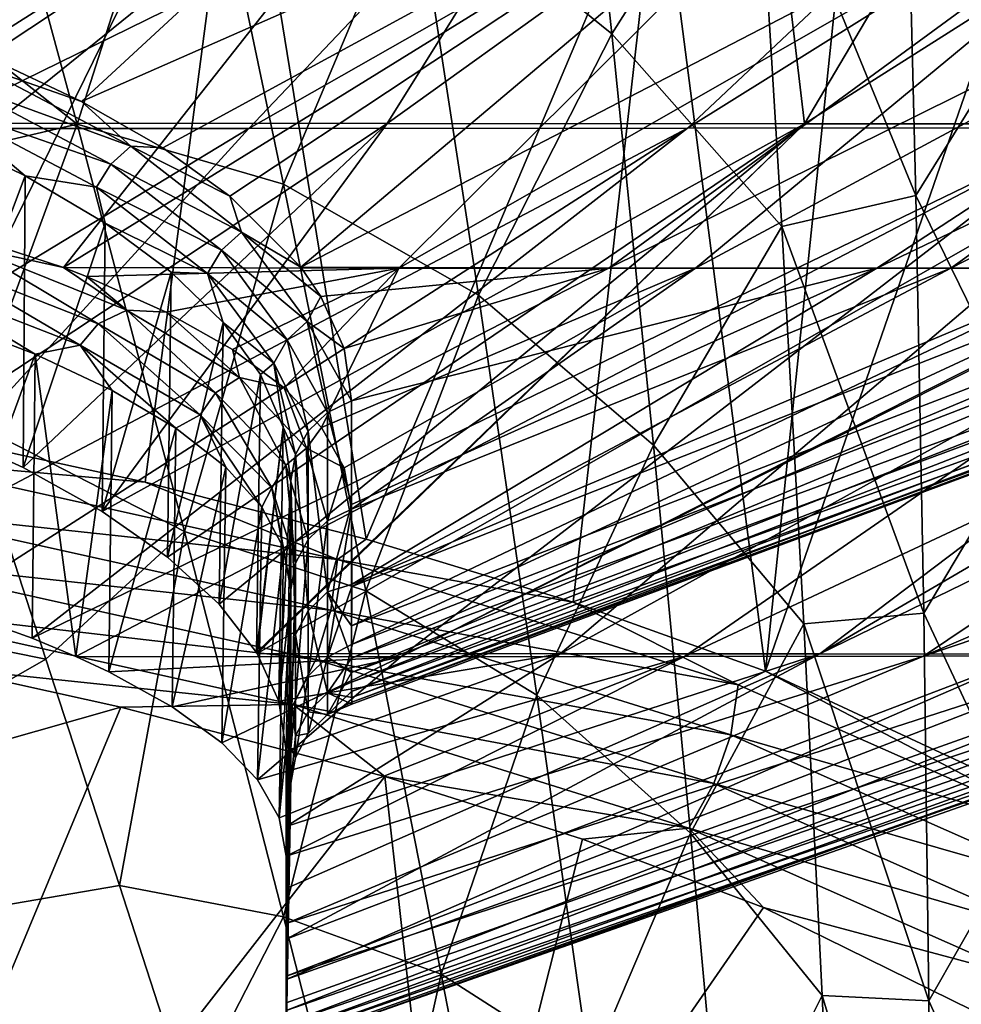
# Model space of a CAD drawing. Header units: metres. Extents: x -92 to 264, y -100 to 50.
# Tile 155 of 656: x 8.15 to 10.31, y -90.11 to -87.85. Entities that reach past the tile are written whole.
import ezdxf

# ---------------------------------------------------------------- set-up
doc = ezdxf.new("R2010")
doc.units = ezdxf.units.M
doc.layers.add('solid_21062050_01', color=7, linetype='CONTINUOUS')

msp = doc.modelspace()

# ---------------------------------------------------------------- linework, layer by layer
at = {"layer": 'solid_21062050_01'}
for points in [[(8.794003, -86.645149, 9.372012), (7.590071, -88.102921, 7.167106), (6.435072, -88.103279, 7.841257)], [(7.450551, -86.645546, 10.13701), (8.794003, -86.645149, 9.372012), (6.435072, -88.103279, 7.841257)], [(10.059618, -86.644691, 8.484146), (8.675085, -88.102516, 6.385283), (7.590071, -88.102921, 7.167106)], [(8.794003, -86.645149, 9.372012), (10.059618, -86.644691, 8.484146), (7.590071, -88.102921, 7.167106)], [(10.059618, -86.644691, 8.484146), (11.215456, -86.658554, 7.470256), (8.675085, -88.102516, 6.385283)], [(11.215456, -86.658554, 7.470256), (9.680109, -88.102058, 5.502998), (8.675085, -88.102516, 6.385283)], [(11.215456, -86.658554, 7.470256), (11.267739, -87.110565, 6.407537), (9.680109, -88.102058, 5.502998)], [(9.053663, -87.519554, 21.583969), (9.506546, -87.885612, 21.40678), (9.401516, -86.897652, 20.703985)], [(9.401516, -86.897652, 20.703985), (9.506546, -87.885612, 21.40678), (9.837316, -87.364326, 20.482281)], [(8.506428, -87.173576, -17.543791), (7.446112, -87.009186, -18.48312), (6.853007, -88.09053, -16.634754)], [(7.575829, -87.095123, -18.662865), (8.654551, -87.26413, -17.70783), (7.902835, -88.7957, -19.023548)], [(8.018073, -87.1203, 21.982719), (7.644981, -87.587059, 22.492044), (8.28207, -88.092636, 22.651075)], [(8.018073, -87.1203, 21.982719), (8.28207, -88.092636, 22.651075), (8.55034, -87.254684, 21.77582)], [(11.267739, -87.110565, 6.407537), (10.595878, -88.101547, 4.528385), (9.680109, -88.102058, 5.502998)], [(8.506428, -87.173576, -17.543791), (6.853007, -88.09053, -16.634754), (7.957518, -88.090889, -15.940269)], [(9.241976, -87.163826, 6.269383), (7.577931, -88.220345, 4.891006), (7.847855, -88.289696, 4.460202)], [(9.241976, -87.163826, 6.269383), (8.105419, -87.163826, 7.149144), (7.577931, -88.220345, 4.891006)], [(8.075435, -87.938591, -14.264696), (7.829607, -87.84169, -14.718067), (9.241976, -87.163826, -15.261844)], [(9.241976, -87.163826, 6.269383), (7.847855, -88.289696, 4.460202), (8.251185, -88.421143, 3.665368)], [(9.449599, -87.358711, -16.483248), (8.506428, -87.173576, -17.543791), (7.957518, -88.090889, -15.940269)], [(8.292055, -88.040565, -13.793228), (8.075435, -87.938591, -14.264696), (9.241976, -87.163826, -15.261844)], [(10.283697, -87.163826, 5.279153), (8.251185, -88.421143, 3.665368), (9.018927, -88.42231, 2.803729)], [(10.283697, -87.163826, 5.279153), (9.241976, -87.163826, 6.269383), (8.251185, -88.421143, 3.665368)], [(8.292055, -88.040565, -13.793228), (9.241976, -87.163826, -15.261844), (10.283697, -87.163826, -14.271614)], [(8.478061, -88.147064, -13.30575), (8.292055, -88.040565, -13.793228), (10.283697, -87.163826, -14.271614)], [(8.632236, -88.257484, -12.804565), (8.478061, -88.147064, -13.30575), (10.283697, -87.163826, -14.271614)], [(8.632236, -88.257484, -12.804565), (10.283697, -87.163826, -14.271614), (8.79437, -88.420128, -12.073017)], [(11.219894, -87.163826, -13.181075), (9.499717, -88.42231, -11.1585), (8.79437, -88.420128, -12.073017)], [(10.283697, -87.163826, -14.271614), (11.219894, -87.163826, -13.181075), (8.79437, -88.420128, -12.073017)], [(11.219894, -87.163826, 4.188614), (9.018927, -88.42231, 2.803729), (9.698759, -88.42231, 1.872798)], [(11.219894, -87.163826, 4.188614), (10.283697, -87.163826, 5.279153), (9.018927, -88.42231, 2.803729)], [(12.04096, -87.163826, -12.001418), (10.113901, -88.42231, -10.183008), (9.499717, -88.42231, -11.1585)], [(11.219894, -87.163826, -13.181075), (12.04096, -87.163826, -12.001418), (9.499717, -88.42231, -11.1585)], [(12.04096, -87.163826, 3.008957), (9.698759, -88.42231, 1.872798), (10.282865, -88.42231, 0.879004)], [(12.04096, -87.163826, 3.008957), (11.219894, -87.163826, 4.188614), (9.698759, -88.42231, 1.872798)], [(12.738469, -87.163826, -10.744747), (10.628262, -88.42231, -9.151389), (10.113901, -88.42231, -10.183008)], [(12.04096, -87.163826, -12.001418), (12.738469, -87.163826, -10.744747), (10.113901, -88.42231, -10.183008)], [(12.738469, -87.163826, 1.752287), (10.282865, -88.42231, 0.879004), (10.765478, -88.42231, -0.167843)], [(12.738469, -87.163826, 1.752287), (12.04096, -87.163826, 3.008957), (10.282865, -88.42231, 0.879004)], [(9.837316, -87.364326, 20.482281), (10.203268, -88.256165, 20.584372), (10.178188, -87.239082, 19.768929)], [(10.178188, -87.239082, 19.768929), (10.203268, -88.256165, 20.584372), (10.475475, -87.816971, 19.523605)], [(8.654551, -87.26413, -17.70783), (8.438166, -88.912712, -18.560574), (7.902835, -88.7957, -19.023548)], [(8.28207, -88.092636, 22.651075), (8.754846, -88.230133, 22.477987), (8.55034, -87.254684, 21.77582)], [(8.654551, -87.26413, -17.70783), (8.943822, -89.043175, -18.070915), (8.438166, -88.912712, -18.560574)], [(8.55034, -87.254684, 21.77582), (8.754846, -88.230133, 22.477987), (9.053663, -87.519554, 21.583969)], [(8.654551, -87.26413, -17.70783), (9.614128, -87.45446, -16.62965), (8.943822, -89.043175, -18.070915)], [(9.449599, -87.358711, -16.483248), (7.957518, -88.090889, -15.940269), (8.992193, -88.091309, -15.145473)], [(9.872945, -87.458153, -15.911841), (9.449599, -87.358711, -16.483248), (8.992193, -88.091309, -15.145473)], [(9.506546, -87.885612, 21.40678), (9.8959, -88.326866, 21.245842), (9.837316, -87.364326, 20.482281)], [(9.837316, -87.364326, 20.482281), (9.8959, -88.326866, 21.245842), (10.203268, -88.256165, 20.584372)], [(9.614128, -87.45446, -16.62965), (9.417952, -89.18737, -17.557079), (8.943822, -89.043175, -18.070915)], [(9.872945, -87.458153, -15.911841), (8.992193, -88.091309, -15.145473), (9.947953, -88.091766, -14.257342)], [(9.614128, -87.45446, -16.62965), (9.858856, -89.345901, -17.021919), (9.417952, -89.18737, -17.557079)], [(9.614128, -87.45446, -16.62965), (10.044768, -87.556755, -16.048792), (9.858856, -89.345901, -17.021919)], [(10.26188, -87.561676, -15.315567), (9.872945, -87.458153, -15.911841), (9.947953, -88.091766, -14.257342)], [(8.754846, -88.230133, 22.477987), (9.201156, -88.48436, 22.330221), (9.053663, -87.519554, 21.583969)], [(9.053663, -87.519554, 21.583969), (9.201156, -88.48436, 22.330221), (9.506546, -87.885612, 21.40678)], [(10.044768, -87.556755, -16.048792), (10.44044, -87.663239, -15.442673), (9.858856, -89.345901, -17.021919)], [(10.61487, -87.6689, -14.696515), (10.26188, -87.561676, -15.315567), (9.947953, -88.091766, -14.257342)], [(8.28207, -88.092636, 22.651075), (7.644981, -87.587059, 22.492044), (7.843521, -88.195038, 22.927542)], [(10.44044, -87.663239, -15.442673), (10.635736, -89.707443, -15.898787), (9.858856, -89.345901, -17.021919)], [(10.61487, -87.6689, -14.696515), (9.947953, -88.091766, -14.257342), (10.816412, -88.092278, -13.283671)], [(10.203268, -88.256165, 20.584372), (10.467853, -88.798386, 20.41139), (10.475475, -87.816971, 19.523605)], [(9.201156, -88.48436, 22.330221), (9.60221, -88.828102, 22.204206), (9.506546, -87.885612, 21.40678)], [(9.506546, -87.885612, 21.40678), (9.60221, -88.828102, 22.204206), (9.8959, -88.326866, 21.245842)], [(8.049576, -87.956413, -14.246851), (8.075435, -87.938591, -14.264696), (8.292055, -88.040565, -13.793228)], [(8.004858, -87.997391, -14.233352), (8.049576, -87.956413, -14.246851), (8.405076, -88.142952, -13.402266)], [(8.405076, -88.142952, -13.402266), (8.049576, -87.956413, -14.246851), (8.292055, -88.040565, -13.793228)], [(7.972565, -88.050262, -14.228611), (8.004858, -87.997391, -14.233352), (8.359221, -88.184204, -13.394791)], [(8.359221, -88.184204, -13.394791), (8.004858, -87.997391, -14.233352), (8.405076, -88.142952, -13.402266)], [(7.972565, -88.050262, -14.228611), (8.163157, -88.210945, -13.781197), (7.95032, -88.107262, -14.244106)], [(8.326782, -88.237198, -13.394717), (8.163157, -88.210945, -13.781197), (7.972565, -88.050262, -14.228611)], [(8.326782, -88.237198, -13.394717), (7.972565, -88.050262, -14.228611), (8.359221, -88.184204, -13.394791)], [(8.405076, -88.142952, -13.402266), (8.292055, -88.040565, -13.793228), (8.478061, -88.147064, -13.30575)], [(8.28207, -88.092636, 22.651075), (7.843521, -88.195038, 22.927542), (8.032333, -88.771095, 23.387548)], [(8.992193, -88.091309, -15.145473), (7.957518, -88.090889, -15.940269), (7.947721, -88.783241, -14.168108)], [(8.992193, -88.091309, -15.145473), (7.947721, -88.783241, -14.168108), (8.15831, -88.879402, -13.708107)], [(8.28207, -88.092636, 22.651075), (8.032333, -88.771095, 23.387548), (8.527708, -89.025497, 23.418604)], [(8.992193, -88.091309, -15.145473), (8.15831, -88.879402, -13.708107), (8.339294, -88.979866, -13.232429)], [(8.28207, -88.092636, 22.651075), (8.527708, -89.025497, 23.418604), (8.754846, -88.230133, 22.477987)], [(9.947953, -88.091766, -14.257342), (8.992193, -88.091309, -15.145473), (8.339294, -88.979866, -13.232429)], [(9.947953, -88.091766, -14.257342), (8.339294, -88.979866, -13.232429), (8.489463, -89.084221, -12.742802)], [(9.947953, -88.091766, -14.257342), (8.489463, -89.084221, -12.742802), (8.607648, -89.192017, -12.241132)], [(9.947953, -88.091766, -14.257342), (8.607648, -89.192017, -12.241132), (8.692702, -89.302399, -11.731052)], [(9.947953, -88.091766, -14.257342), (8.692702, -89.302399, -11.731052), (8.694295, -89.305016, -11.718987)], [(10.816412, -88.092278, -13.283671), (9.947953, -88.091766, -14.257342), (8.694295, -89.305016, -11.718987)], [(10.816412, -88.092278, -13.283671), (8.694295, -89.305016, -11.718987), (9.388464, -89.30555, -10.78796)], [(11.590071, -88.091225, -12.23834), (9.388464, -89.30555, -10.78796), (9.983434, -89.306068, -9.790667)], [(11.590071, -88.091225, -12.23834), (10.816412, -88.092278, -13.283671), (9.388464, -89.30555, -10.78796)], [(11.800128, -88.245087, -11.334309), (11.590071, -88.091225, -12.23834), (9.983434, -89.306068, -9.790667)], [(8.675085, -88.102516, 6.385283), (7.739877, -89.126953, 4.323879), (7.194096, -89.000717, 5.145076)], [(7.590071, -88.102921, 7.167106), (8.675085, -88.102516, 6.385283), (7.194096, -89.000717, 5.145076)], [(9.680109, -88.102058, 5.502998), (7.973728, -89.196732, 3.884181), (7.739877, -89.126953, 4.323879)], [(8.675085, -88.102516, 6.385283), (9.680109, -88.102058, 5.502998), (7.739877, -89.126953, 4.323879)], [(7.95032, -88.107262, -14.244106), (8.163157, -88.210945, -13.781197), (7.947721, -88.783241, -14.168108)], [(9.680109, -88.102058, 5.502998), (8.179078, -89.270309, 3.428671), (7.973728, -89.196732, 3.884181)], [(10.595878, -88.101547, 4.528385), (8.279484, -89.312286, 3.171983), (8.179078, -89.270309, 3.428671)], [(9.680109, -88.102058, 5.502998), (10.595878, -88.101547, 4.528385), (8.179078, -89.270309, 3.428671)], [(10.595878, -88.101547, 4.528385), (9.023878, -89.312355, 2.279992), (8.279484, -89.312286, 3.171983)], [(10.595878, -88.101547, 4.528385), (11.412343, -88.101654, 3.470531), (9.023878, -89.312355, 2.279992)], [(11.412343, -88.101654, 3.470531), (11.413691, -88.109207, 3.443145), (9.023878, -89.312355, 2.279992)], [(11.413691, -88.109207, 3.443145), (9.673527, -89.311852, 1.317423), (9.023878, -89.312355, 2.279992)], [(11.413691, -88.109207, 3.443145), (11.484402, -88.462898, 2.009531), (9.673527, -89.311852, 1.317423)], [(8.359221, -88.184204, -13.394791), (8.405076, -88.142952, -13.402266), (8.658817, -88.339996, -12.524823)], [(8.405076, -88.142952, -13.402266), (8.478061, -88.147064, -13.30575), (8.632236, -88.257484, -12.804565)], [(8.658817, -88.339996, -12.524823), (8.405076, -88.142952, -13.402266), (8.632236, -88.257484, -12.804565)], [(8.326782, -88.237198, -13.394717), (8.359221, -88.184204, -13.394791), (8.612678, -88.381584, -12.523275)], [(8.612678, -88.381584, -12.523275), (8.359221, -88.184204, -13.394791), (8.658817, -88.339996, -12.524823)], [(8.163157, -88.210945, -13.781197), (8.15831, -88.879402, -13.708107), (7.947721, -88.783241, -14.168108)], [(8.163157, -88.210945, -13.781197), (8.345971, -88.319275, -13.30243), (8.15831, -88.879402, -13.708107)], [(8.326782, -88.237198, -13.394717), (8.345971, -88.319275, -13.30243), (8.163157, -88.210945, -13.781197)], [(8.527708, -89.025497, 23.418604), (8.943458, -89.161903, 23.279776), (8.754846, -88.230133, 22.477987)], [(8.754846, -88.230133, 22.477987), (8.943458, -89.161903, 23.279776), (9.201156, -88.48436, 22.330221)], [(8.580812, -88.434746, -12.527634), (8.345971, -88.319275, -13.30243), (8.326782, -88.237198, -13.394717)], [(8.580812, -88.434746, -12.527634), (8.326782, -88.237198, -13.394717), (8.612678, -88.381584, -12.523275)], [(8.658817, -88.339996, -12.524823), (8.632236, -88.257484, -12.804565), (8.79437, -88.420128, -12.073017)], [(9.8959, -88.326866, 21.245842), (10.221666, -89.212318, 21.493692), (10.203268, -88.256165, 20.584372)], [(11.914285, -88.365219, -10.625127), (11.800128, -88.245087, -11.334309), (9.983434, -89.306068, -9.790667)], [(10.203268, -88.256165, 20.584372), (10.221666, -89.212318, 21.493692), (10.467853, -88.798386, 20.41139)], [(8.035157, -88.374001, 4.04266), (8.251185, -88.421143, 3.665368), (7.847855, -88.289696, 4.460202)], [(8.345971, -88.319275, -13.30243), (8.339294, -88.979866, -13.232429), (8.15831, -88.879402, -13.708107)], [(8.345971, -88.319275, -13.30243), (8.49747, -88.431564, -12.810076), (8.339294, -88.979866, -13.232429)], [(8.580812, -88.434746, -12.527634), (8.49747, -88.431564, -12.810076), (8.345971, -88.319275, -13.30243)], [(8.612678, -88.381584, -12.523275), (8.658817, -88.339996, -12.524823), (8.809122, -88.544487, -11.626287)], [(8.658817, -88.339996, -12.524823), (8.79437, -88.420128, -12.073017), (8.840585, -88.487823, -11.770602)], [(8.809122, -88.544487, -11.626287), (8.658817, -88.339996, -12.524823), (8.840585, -88.487823, -11.770602)], [(9.60221, -88.828102, 22.204206), (9.946628, -89.237305, 22.098267), (9.8959, -88.326866, 21.245842)], [(9.8959, -88.326866, 21.245842), (9.946628, -89.237305, 22.098267), (10.221666, -89.212318, 21.493692)], [(11.914285, -88.365219, -10.625127), (9.983434, -89.306068, -9.790667), (10.472845, -89.306618, -8.737549)], [(7.954564, -88.402969, 4.099777), (8.329923, -88.550148, 3.245798), (8.035157, -88.374001, 4.04266)], [(8.395932, -88.518547, 3.198103), (8.251185, -88.421143, 3.665368), (8.035157, -88.374001, 4.04266)], [(8.329923, -88.550148, 3.245798), (8.395932, -88.518547, 3.198103), (8.035157, -88.374001, 4.04266)], [(8.580812, -88.434746, -12.527634), (8.612678, -88.381584, -12.523275), (8.763488, -88.586449, -11.630463)], [(8.763488, -88.586449, -11.630463), (8.612678, -88.381584, -12.523275), (8.809122, -88.544487, -11.626287)], [(7.954564, -88.402969, 4.099777), (7.907118, -88.450867, 4.123802), (8.289056, -88.599205, 3.267865)], [(7.954564, -88.402969, 4.099777), (8.289056, -88.599205, 3.267865), (8.329923, -88.550148, 3.245798)], [(9.018927, -88.42231, 2.803729), (8.251185, -88.421143, 3.665368), (8.30337, -88.441658, 3.543332)], [(8.395932, -88.518547, 3.198103), (8.30337, -88.441658, 3.543332), (8.251185, -88.421143, 3.665368)], [(9.018927, -88.42231, 2.803729), (8.30337, -88.441658, 3.543332), (8.486221, -88.523537, 3.061084)], [(8.49747, -88.431564, -12.810076), (8.489463, -89.084221, -12.742802), (8.339294, -88.979866, -13.232429)], [(9.018927, -88.42231, 2.803729), (8.486221, -88.523537, 3.061084), (8.637635, -88.608772, 2.565803)], [(8.49747, -88.431564, -12.810076), (8.61656, -88.547394, -12.306422), (8.489463, -89.084221, -12.742802)], [(8.580812, -88.434746, -12.527634), (8.61656, -88.547394, -12.306422), (8.49747, -88.431564, -12.810076)], [(8.732822, -88.639816, -11.63892), (8.61656, -88.547394, -12.306422), (8.580812, -88.434746, -12.527634)], [(8.732822, -88.639816, -11.63892), (8.580812, -88.434746, -12.527634), (8.763488, -88.586449, -11.630463)], [(9.018927, -88.42231, 2.803729), (8.637635, -88.608772, 2.565803), (8.756484, -88.696953, 2.059762)], [(9.018927, -88.42231, 2.803729), (8.756484, -88.696953, 2.059762), (8.842002, -88.787605, 1.545354)], [(8.840585, -88.487823, -11.770602), (8.79437, -88.420128, -12.073017), (9.499717, -88.42231, -11.1585)], [(8.893375, -88.606361, -11.243114), (8.840585, -88.487823, -11.770602), (9.499717, -88.42231, -11.1585)], [(9.698759, -88.42231, 1.872798), (8.842002, -88.787605, 1.545354), (8.893748, -88.880157, 1.025185)], [(9.698759, -88.42231, 1.872798), (9.018927, -88.42231, 2.803729), (8.842002, -88.787605, 1.545354)], [(8.910884, -88.72644, -10.712065), (8.893375, -88.606361, -11.243114), (9.499717, -88.42231, -11.1585)], [(9.698759, -88.42231, 1.872798), (8.893748, -88.880157, 1.025185), (8.910884, -88.974274, 0.501845)], [(8.910844, -89.315971, -6.935983), (11.037721, -88.42231, -8.073823), (11.338237, -88.42231, -6.960947)], [(8.910891, -89.370644, -6.194709), (8.910844, -89.315971, -6.935983), (11.338237, -88.42231, -6.960947)], [(8.910844, -89.315971, -6.935983), (8.910859, -89.241684, -7.675673), (11.037721, -88.42231, -8.073823)], [(8.910859, -89.241684, -7.675673), (10.628262, -88.42231, -9.151389), (11.037721, -88.42231, -8.073823)], [(8.910859, -89.241684, -7.675673), (8.910875, -89.147003, -8.419315), (10.628262, -88.42231, -9.151389)], [(8.910871, -89.284554, -1.719329), (11.141835, -88.42231, -1.257412), (10.765478, -88.42231, -0.167843)], [(8.910957, -89.15152, -0.60552), (8.910871, -89.284554, -1.719329), (10.765478, -88.42231, -0.167843)], [(8.910871, -89.284554, -1.719329), (8.910877, -89.348335, -2.462233), (11.141835, -88.42231, -1.257412)], [(8.910874, -89.392365, -3.205668), (11.562012, -88.42231, -3.521381), (11.408223, -88.42231, -2.378948)], [(8.910877, -89.348335, -2.462233), (8.910874, -89.392365, -3.205668), (11.408223, -88.42231, -2.378948)], [(8.910874, -89.392365, -3.205668), (8.910924, -89.41671, -3.95195), (11.562012, -88.42231, -3.521381)], [(8.910875, -89.147003, -8.419315), (10.113901, -88.42231, -10.183008), (10.628262, -88.42231, -9.151389)], [(8.910875, -89.147003, -8.419315), (8.910892, -88.963882, -9.551491), (10.113901, -88.42231, -10.183008)], [(8.910877, -89.348335, -2.462233), (11.408223, -88.42231, -2.378948), (11.141835, -88.42231, -1.257412)], [(10.282865, -88.42231, 0.879004), (9.698759, -88.42231, 1.872798), (8.910884, -88.974274, 0.501845)], [(8.910957, -89.15152, -0.60552), (10.282865, -88.42231, 0.879004), (8.910884, -88.974274, 0.501845)], [(8.910884, -88.72644, -10.712065), (9.499717, -88.42231, -11.1585), (10.113901, -88.42231, -10.183008)], [(8.910892, -88.963882, -9.551491), (8.910884, -88.72644, -10.712065), (10.113901, -88.42231, -10.183008)], [(8.910891, -89.370644, -6.194709), (11.338237, -88.42231, -6.960947), (11.526845, -88.42231, -5.823743)], [(8.910933, -89.405815, -5.449399), (8.910891, -89.370644, -6.194709), (11.526845, -88.42231, -5.823743)], [(8.910924, -89.41671, -3.95195), (11.601683, -88.42231, -4.673437), (11.562012, -88.42231, -3.521381)], [(8.910924, -89.41671, -3.95195), (8.910956, -89.421219, -4.700854), (11.601683, -88.42231, -4.673437)], [(8.910933, -89.405815, -5.449399), (11.526845, -88.42231, -5.823743), (11.601683, -88.42231, -4.673437)], [(8.910956, -89.421219, -4.700854), (8.910933, -89.405815, -5.449399), (11.601683, -88.42231, -4.673437)], [(8.910957, -89.15152, -0.60552), (10.765478, -88.42231, -0.167843), (10.282865, -88.42231, 0.879004)], [(7.907118, -88.450867, 4.123802), (7.980182, -88.540787, 3.950828), (8.18574, -88.619827, 3.495839)], [(8.289056, -88.599205, 3.267865), (7.907118, -88.450867, 4.123802), (8.18574, -88.619827, 3.495839)], [(8.395932, -88.518547, 3.198103), (8.486221, -88.523537, 3.061084), (8.30337, -88.441658, 3.543332)], [(11.484402, -88.462898, 2.009531), (10.220893, -89.311317, 0.29323), (9.673527, -89.311852, 1.317423)], [(11.484402, -88.462898, 2.009531), (11.555545, -88.738693, 0.56607), (10.220893, -89.311317, 0.29323)], [(8.809122, -88.544487, -11.626287), (8.840585, -88.487823, -11.770602), (8.893375, -88.606361, -11.243114)], [(8.943458, -89.161903, 23.279776), (9.335221, -89.400391, 23.173447), (9.201156, -88.48436, 22.330221)], [(9.201156, -88.48436, 22.330221), (9.335221, -89.400391, 23.173447), (9.60221, -88.828102, 22.204206)], [(8.329923, -88.550148, 3.245798), (8.599145, -88.707878, 2.355008), (8.395932, -88.518547, 3.198103)], [(8.654098, -88.672974, 2.319166), (8.486221, -88.523537, 3.061084), (8.395932, -88.518547, 3.198103)], [(8.599145, -88.707878, 2.355008), (8.654098, -88.672974, 2.319166), (8.395932, -88.518547, 3.198103)], [(8.654098, -88.672974, 2.319166), (8.637635, -88.608772, 2.565803), (8.486221, -88.523537, 3.061084)], [(8.18574, -88.619827, 3.495839), (7.980182, -88.540787, 3.950828), (7.973728, -89.196732, 3.884181)], [(8.329923, -88.550148, 3.245798), (8.289056, -88.599205, 3.267865), (8.563672, -88.758408, 2.373868)], [(8.329923, -88.550148, 3.245798), (8.563672, -88.758408, 2.373868), (8.599145, -88.707878, 2.355008)], [(8.61656, -88.547394, -12.306422), (8.607648, -89.192017, -12.241132), (8.489463, -89.084221, -12.742802)], [(8.61656, -88.547394, -12.306422), (8.702324, -88.666031, -11.794), (8.607648, -89.192017, -12.241132)], [(8.732822, -88.639816, -11.63892), (8.702324, -88.666031, -11.794), (8.61656, -88.547394, -12.306422)], [(8.763488, -88.586449, -11.630463), (8.809122, -88.544487, -11.626287), (8.855337, -88.753456, -10.718188)], [(8.809122, -88.544487, -11.626287), (8.893375, -88.606361, -11.243114), (8.910884, -88.72644, -10.712065)], [(8.809122, -88.544487, -11.626287), (8.910884, -88.72644, -10.712065), (8.855337, -88.753456, -10.718188)], [(8.732822, -88.639816, -11.63892), (8.763488, -88.586449, -11.630463), (8.810923, -88.795837, -10.727793)], [(8.763488, -88.586449, -11.630463), (8.855337, -88.753456, -10.718188), (8.810923, -88.795837, -10.727793)], [(8.289056, -88.599205, 3.267865), (8.18574, -88.619827, 3.495839), (8.362048, -88.702744, 3.026187)], [(8.289056, -88.599205, 3.267865), (8.362048, -88.702744, 3.026187), (8.507967, -88.788918, 2.54402)], [(8.563672, -88.758408, 2.373868), (8.289056, -88.599205, 3.267865), (8.507967, -88.788918, 2.54402)], [(8.654098, -88.672974, 2.319166), (8.756484, -88.696953, 2.059762), (8.637635, -88.608772, 2.565803)], [(8.18574, -88.619827, 3.495839), (7.973728, -89.196732, 3.884181), (8.179078, -89.270309, 3.428671)], [(8.18574, -88.619827, 3.495839), (8.179078, -89.270309, 3.428671), (8.279484, -89.312286, 3.171983)], [(8.362048, -88.702744, 3.026187), (8.18574, -88.619827, 3.495839), (8.279484, -89.312286, 3.171983)], [(8.732822, -88.639816, -11.63892), (8.754064, -88.786598, -11.27552), (8.702324, -88.666031, -11.794)], [(8.732822, -88.639816, -11.63892), (8.810923, -88.795837, -10.727793), (8.781987, -88.849464, -10.739945)], [(8.732822, -88.639816, -11.63892), (8.781987, -88.849464, -10.739945), (8.754064, -88.786598, -11.27552)], [(8.599145, -88.707878, 2.355008), (8.759839, -88.873459, 1.44034), (8.654098, -88.672974, 2.319166)], [(8.702324, -88.666031, -11.794), (8.692702, -89.302399, -11.731052), (8.607648, -89.192017, -12.241132)], [(8.807536, -88.834785, 1.418063), (8.756484, -88.696953, 2.059762), (8.654098, -88.672974, 2.319166)], [(8.759839, -88.873459, 1.44034), (8.807536, -88.834785, 1.418063), (8.654098, -88.672974, 2.319166)], [(8.702324, -88.666031, -11.794), (8.754064, -88.786598, -11.27552), (8.692702, -89.302399, -11.731052)], [(8.362048, -88.702744, 3.026187), (8.279484, -89.312286, 3.171983), (8.354632, -89.347221, 2.95984)], [(8.507967, -88.788918, 2.54402), (8.362048, -88.702744, 3.026187), (8.354632, -89.347221, 2.95984)], [(8.599145, -88.707878, 2.355008), (8.563672, -88.758408, 2.373868), (8.72839, -88.925705, 1.455007)], [(8.599145, -88.707878, 2.355008), (8.72839, -88.925705, 1.455007), (8.759839, -88.873459, 1.44034)], [(8.807536, -88.834785, 1.418063), (8.842002, -88.787605, 1.545354), (8.756484, -88.696953, 2.059762)], [(8.855337, -88.753456, -10.718188), (8.910884, -88.72644, -10.712065), (8.910892, -88.963882, -9.551491)], [(8.810923, -88.795837, -10.727793), (8.855337, -88.753456, -10.718188), (8.855337, -89.164124, -8.495721)], [(8.855337, -89.164124, -8.495721), (8.855337, -88.753456, -10.718188), (8.910892, -88.963882, -9.551491)], [(11.555545, -88.738693, 0.56607), (11.591703, -88.848549, -0.166172), (10.220893, -89.311317, 0.29323)], [(8.210706, -89.317825, 23.872997), (8.032333, -88.771095, 23.387548), (6.852089, -89.043877, 24.037441)], [(8.527708, -89.025497, 23.418604), (8.032333, -88.771095, 23.387548), (8.210706, -89.317825, 23.872997)], [(8.563672, -88.758408, 2.373868), (8.507967, -88.788918, 2.54402), (8.622551, -88.878075, 2.051481)], [(8.563672, -88.758408, 2.373868), (8.622551, -88.878075, 2.051481), (8.705009, -88.969749, 1.550868)], [(8.72839, -88.925705, 1.455007), (8.563672, -88.758408, 2.373868), (8.705009, -88.969749, 1.550868)], [(7.844245, -88.859993, -19.091261), (7.902835, -88.7957, -19.023548), (8.438166, -88.912712, -18.560574)], [(8.507967, -88.788918, 2.54402), (8.354632, -89.347221, 2.95984), (8.499467, -89.427078, 2.479863)], [(8.622551, -88.878075, 2.051481), (8.507967, -88.788918, 2.54402), (8.499467, -89.427078, 2.479863)], [(8.754064, -88.786598, -11.27552), (8.694295, -89.305016, -11.718987), (8.692702, -89.302399, -11.731052)], [(8.754064, -88.786598, -11.27552), (8.743999, -89.414566, -11.215858), (8.694295, -89.305016, -11.718987)], [(8.754064, -88.786598, -11.27552), (8.771327, -88.908981, -10.753424), (8.743999, -89.414566, -11.215858)], [(8.754064, -88.786598, -11.27552), (8.781987, -88.849464, -10.739945), (8.771327, -88.908981, -10.753424)], [(8.781987, -88.849464, -10.739945), (8.810923, -88.795837, -10.727793), (8.810923, -89.20713, -8.501894)], [(8.807536, -88.834785, 1.418063), (8.893748, -88.880157, 1.025185), (8.842002, -88.787605, 1.545354)], [(8.810923, -89.20713, -8.501894), (8.810923, -88.795837, -10.727793), (8.855337, -89.164124, -8.495721)], [(10.221666, -89.212318, 21.493692), (10.454814, -89.711128, 21.384146), (10.467853, -88.798386, 20.41139)], [(8.759839, -88.873459, 1.44034), (8.810923, -89.044296, 0.514491), (8.807536, -88.834785, 1.418063)], [(8.807536, -88.834785, 1.418063), (8.855337, -89.001541, 0.506769), (8.893748, -88.880157, 1.025185)], [(8.807536, -88.834785, 1.418063), (8.810923, -89.044296, 0.514491), (8.855337, -89.001541, 0.506769)], [(9.335221, -89.400391, 23.173447), (9.686917, -89.716393, 23.093182), (9.60221, -88.828102, 22.204206)], [(9.60221, -88.828102, 22.204206), (9.686917, -89.716393, 23.093182), (9.946628, -89.237305, 22.098267)], [(7.844245, -88.859993, -19.091261), (8.878818, -89.090065, -18.154823), (7.83082, -88.976639, -19.102751)], [(7.844245, -88.859993, -19.091261), (8.438166, -88.912712, -18.560574), (8.878818, -89.090065, -18.154823)], [(8.781987, -89.261559, -8.509706), (8.771327, -88.908981, -10.753424), (8.781987, -88.849464, -10.739945)], [(8.781987, -89.261559, -8.509706), (8.781987, -88.849464, -10.739945), (8.810923, -89.20713, -8.501894)], [(11.591703, -88.848549, -0.166172), (10.660191, -89.31076, -0.781757), (10.220893, -89.311317, 0.29323)], [(8.622551, -88.878075, 2.051481), (8.499467, -89.427078, 2.479863), (8.613219, -89.509697, 1.989533)], [(8.705009, -88.969749, 1.550868), (8.622551, -88.878075, 2.051481), (8.613219, -89.509697, 1.989533)], [(8.759839, -88.873459, 1.44034), (8.72839, -88.925705, 1.455007), (8.781987, -89.098404, 0.524264)], [(8.759839, -88.873459, 1.44034), (8.781987, -89.098404, 0.524264), (8.810923, -89.044296, 0.514491)], [(8.855337, -89.001541, 0.506769), (8.910884, -88.974274, 0.501845), (8.893748, -88.880157, 1.025185)], [(8.743999, -89.414566, -11.215858), (8.771327, -88.908981, -10.753424), (8.766158, -89.218643, -10.725925)], [(8.766158, -89.218643, -10.725925), (8.771327, -88.908981, -10.753424), (8.771327, -89.397064, -7.955)], [(8.781987, -89.261559, -8.509706), (8.771327, -89.397064, -7.955), (8.771327, -88.908981, -10.753424)], [(8.878818, -89.090065, -18.154823), (8.438166, -88.912712, -18.560574), (8.943822, -89.043175, -18.070915)], [(8.72839, -88.925705, 1.455007), (8.705009, -88.969749, 1.550868), (8.754735, -89.06321, 1.04465)], [(8.72839, -88.925705, 1.455007), (8.754735, -89.06321, 1.04465), (8.771327, -89.15847, 0.535061)], [(8.72839, -88.925705, 1.455007), (8.771327, -89.15847, 0.535061), (8.781987, -89.098404, 0.524264)], [(7.83082, -88.976639, -19.102751), (8.863415, -89.205956, -18.17067), (7.800385, -89.090149, -19.092426)], [(8.878818, -89.090065, -18.154823), (8.863415, -89.205956, -18.17067), (7.83082, -88.976639, -19.102751)], [(8.705009, -88.969749, 1.550868), (8.613219, -89.509697, 1.989533), (8.695105, -89.594589, 1.49133)], [(8.754735, -89.06321, 1.04465), (8.705009, -88.969749, 1.550868), (8.695105, -89.594589, 1.49133)], [(8.855337, -89.164124, -8.495721), (8.910892, -88.963882, -9.551491), (8.910875, -89.147003, -8.419315)], [(8.855337, -89.313614, -1.731672), (8.910957, -89.15152, -0.60552), (8.910884, -88.974274, 0.501845)], [(8.855337, -89.001541, 0.506769), (8.855337, -89.313614, -1.731672), (8.910884, -88.974274, 0.501845)], [(8.810923, -89.35685, -1.727404), (8.855337, -89.313614, -1.731672), (8.855337, -89.001541, 0.506769)], [(8.810923, -89.044296, 0.514491), (8.810923, -89.35685, -1.727404), (8.855337, -89.001541, 0.506769)], [(8.210706, -89.317825, 23.872997), (6.852089, -89.043877, 24.037441), (6.845763, -90.098633, 25.240015)], [(8.527708, -89.025497, 23.418604), (8.210706, -89.317825, 23.872997), (8.379217, -89.836723, 24.384232)], [(8.527708, -89.025497, 23.418604), (8.379217, -89.836723, 24.384232), (8.754454, -89.908325, 24.283657)], [(8.527708, -89.025497, 23.418604), (8.754454, -89.908325, 24.283657), (8.943458, -89.161903, 23.279776)], [(8.781987, -89.411575, -1.722004), (8.810923, -89.35685, -1.727404), (8.810923, -89.044296, 0.514491)], [(8.781987, -89.098404, 0.524264), (8.781987, -89.411575, -1.722004), (8.810923, -89.044296, 0.514491)], [(8.878818, -89.090065, -18.154823), (8.943822, -89.043175, -18.070915), (9.417952, -89.18737, -17.557079)], [(8.754735, -89.06321, 1.04465), (8.695105, -89.594589, 1.49133), (8.744543, -89.68132, 0.987647)], [(8.754735, -89.06321, 1.04465), (8.744543, -89.68132, 0.987647), (8.771327, -89.15847, 0.535061)], [(7.800385, -89.090149, -19.092426), (8.828788, -89.318665, -18.166637), (7.754636, -89.194214, -19.060865)], [(8.863415, -89.205956, -18.17067), (8.828788, -89.318665, -18.166637), (7.800385, -89.090149, -19.092426)], [(8.878818, -89.090065, -18.154823), (9.796517, -89.376656, -17.116886), (8.863415, -89.205956, -18.17067)], [(8.878818, -89.090065, -18.154823), (9.417952, -89.18737, -17.557079), (9.796517, -89.376656, -17.116886)], [(8.781987, -89.098404, 0.524264), (8.771327, -89.15847, 0.535061), (8.771327, -89.522438, -2.282143)], [(8.781987, -89.098404, 0.524264), (8.771327, -89.522438, -2.282143), (8.781987, -89.411575, -1.722004)], [(8.744543, -89.68132, 0.987647), (8.766158, -89.464119, 0.508009), (8.771327, -89.15847, 0.535061)], [(8.771327, -89.15847, 0.535061), (8.760991, -90.044136, -1.486386), (8.760991, -90.105339, -2.143163)], [(8.771327, -89.522438, -2.282143), (8.771327, -89.15847, 0.535061), (8.760991, -90.105339, -2.143163)], [(8.771327, -89.15847, 0.535061), (8.760991, -89.923759, -0.500588), (8.760991, -90.044136, -1.486386)], [(8.771327, -89.15847, 0.535061), (8.766158, -89.464119, 0.508009), (8.760991, -89.923759, -0.500588)], [(8.855337, -89.164124, -8.495721), (8.910875, -89.147003, -8.419315), (8.910859, -89.241684, -7.675673)], [(8.855337, -89.313614, -1.731672), (8.910871, -89.284554, -1.719329), (8.910957, -89.15152, -0.60552)], [(8.754454, -89.908325, 24.283657), (9.116129, -90.039375, 24.177357), (8.943458, -89.161903, 23.279776)], [(8.810923, -89.20713, -8.501894), (8.855337, -89.164124, -8.495721), (8.855337, -89.395164, -6.247471)], [(8.855337, -89.164124, -8.495721), (8.910859, -89.241684, -7.675673), (8.910844, -89.315971, -6.935983)], [(8.855337, -89.395164, -6.247471), (8.855337, -89.164124, -8.495721), (8.910844, -89.315971, -6.935983)], [(8.943458, -89.161903, 23.279776), (9.116129, -90.039375, 24.177357), (9.335221, -89.400391, 23.173447)], [(7.754636, -89.194214, -19.060865), (8.776863, -89.421913, -18.142952), (7.970381, -89.337112, -18.783751)], [(8.828788, -89.318665, -18.166637), (8.776863, -89.421913, -18.142952), (7.754636, -89.194214, -19.060865)], [(9.796517, -89.376656, -17.116886), (9.417952, -89.18737, -17.557079), (9.858856, -89.345901, -17.021919)], [(8.743999, -89.414566, -11.215858), (8.766158, -89.218643, -10.725925), (8.760991, -89.527954, -10.698456)], [(8.766158, -89.218643, -10.725925), (8.771327, -89.397064, -7.955), (8.760991, -89.527954, -10.698456)], [(8.781987, -89.261559, -8.509706), (8.810923, -89.20713, -8.501894), (8.810923, -89.43853, -6.250175)], [(8.810923, -89.43853, -6.250175), (8.810923, -89.20713, -8.501894), (8.855337, -89.395164, -6.247471)], [(8.863415, -89.205956, -18.17067), (9.779233, -89.491486, -17.137686), (8.828788, -89.318665, -18.166637)], [(9.796517, -89.376656, -17.116886), (9.779233, -89.491486, -17.137686), (8.863415, -89.205956, -18.17067)], [(9.946628, -89.237305, 22.098267), (10.232767, -90.10051, 22.490911), (10.221666, -89.212318, 21.493692)], [(10.221666, -89.212318, 21.493692), (10.232767, -90.10051, 22.490911), (10.454814, -89.711128, 21.384146)], [(9.686917, -89.716393, 23.093182), (9.98877, -90.088295, 23.034569), (9.946628, -89.237305, 22.098267)], [(9.946628, -89.237305, 22.098267), (9.98877, -90.088295, 23.034569), (10.232767, -90.10051, 22.490911)], [(8.781987, -89.493408, -6.253595), (8.771327, -89.397064, -7.955), (8.781987, -89.261559, -8.509706)], [(8.781987, -89.493408, -6.253595), (8.781987, -89.261559, -8.509706), (8.810923, -89.43853, -6.250175)], [(8.855337, -89.313614, -1.731672), (8.910877, -89.348335, -2.462233), (8.910871, -89.284554, -1.719329)], [(8.379217, -89.836723, 24.384232), (8.210706, -89.317825, 23.872997), (6.845763, -90.098633, 25.240015)], [(9.023878, -89.312355, 2.279992), (8.354632, -89.347221, 2.95984), (8.279484, -89.312286, 3.171983)], [(9.023878, -89.312355, 2.279992), (8.499467, -89.427078, 2.479863), (8.354632, -89.347221, 2.95984)], [(9.023878, -89.312355, 2.279992), (8.613219, -89.509697, 1.989533), (8.499467, -89.427078, 2.479863)], [(9.023878, -89.312355, 2.279992), (8.695105, -89.594589, 1.49133), (8.613219, -89.509697, 1.989533)], [(9.388464, -89.30555, -10.78796), (8.694295, -89.305016, -11.718987), (8.743999, -89.414566, -11.215858)], [(9.673527, -89.311852, 1.317423), (8.744543, -89.68132, 0.987647), (8.695105, -89.594589, 1.49133)], [(9.673527, -89.311852, 1.317423), (8.695105, -89.594589, 1.49133), (9.023878, -89.312355, 2.279992)], [(9.388464, -89.30555, -10.78796), (8.743999, -89.414566, -11.215858), (8.760991, -89.527954, -10.698456)], [(9.673527, -89.311852, 1.317423), (8.760991, -89.769501, 0.48094), (8.744543, -89.68132, 0.987647)], [(9.388464, -89.30555, -10.78796), (8.760991, -89.527954, -10.698456), (8.760991, -89.701401, -9.848362)], [(9.388464, -89.30555, -10.78796), (8.760991, -89.701401, -9.848362), (9.983434, -89.306068, -9.790667)], [(9.983434, -89.306068, -9.790667), (8.760991, -89.701401, -9.848362), (8.760991, -89.84359, -9.029239)], [(9.983434, -89.306068, -9.790667), (8.760991, -89.84359, -9.029239), (8.760991, -89.959145, -8.229604)], [(9.983434, -89.306068, -9.790667), (8.760991, -89.959145, -8.229604), (10.472845, -89.306618, -8.737549)], [(10.472845, -89.306618, -8.737549), (8.760991, -89.959145, -8.229604), (8.760991, -90.05159, -7.434064)], [(10.472845, -89.306618, -8.737549), (8.760991, -90.05159, -7.434064), (10.851523, -89.30719, -7.63974)], [(10.851523, -89.30719, -7.63974), (8.760991, -90.05159, -7.434064), (8.760991, -90.12233, -6.631239)], [(10.851523, -89.30719, -7.63974), (8.760991, -90.12233, -6.631239), (11.115465, -89.307777, -6.508848)], [(11.115465, -89.307777, -6.508848), (8.760991, -90.12233, -6.631239), (8.760991, -90.170494, -5.830165)], [(11.115465, -89.307777, -6.508848), (8.760991, -90.170494, -5.830165), (11.261879, -89.308372, -5.356831)], [(11.261879, -89.308372, -5.356831), (8.760991, -90.170494, -5.830165), (8.760991, -90.195946, -5.052306)], [(11.261879, -89.308372, -5.356831), (8.760991, -90.195946, -5.052306), (8.760991, -90.200577, -4.292432)], [(11.261879, -89.308372, -5.356831), (8.760991, -90.200577, -4.292432), (11.289218, -89.308983, -4.195868)], [(11.289218, -89.308983, -4.195868), (8.760991, -90.200577, -4.292432), (8.760991, -90.185387, -3.537575)], [(11.289218, -89.308983, -4.195868), (8.760991, -90.185387, -3.537575), (11.197192, -89.309586, -3.038236)], [(11.197192, -89.309586, -3.038236), (8.760991, -90.185387, -3.537575), (8.760991, -90.152519, -2.817959)], [(11.197192, -89.309586, -3.038236), (8.760991, -90.152519, -2.817959), (10.986774, -89.310181, -1.896174)], [(10.986774, -89.310181, -1.896174), (8.760991, -90.152519, -2.817959), (8.760991, -90.105339, -2.143163)], [(10.986774, -89.310181, -1.896174), (8.760991, -90.105339, -2.143163), (8.760991, -90.044136, -1.486386)], [(10.986774, -89.310181, -1.896174), (8.760991, -90.044136, -1.486386), (10.660191, -89.31076, -0.781757)], [(10.660191, -89.31076, -0.781757), (8.760991, -90.044136, -1.486386), (8.760991, -89.923759, -0.500588)], [(10.660191, -89.31076, -0.781757), (8.760991, -89.923759, -0.500588), (10.220893, -89.311317, 0.29323)], [(10.220893, -89.311317, 0.29323), (8.760991, -89.923759, -0.500588), (8.760991, -89.769501, 0.48094)], [(10.220893, -89.311317, 0.29323), (8.760991, -89.769501, 0.48094), (9.673527, -89.311852, 1.317423)], [(8.810923, -89.488548, -3.987149), (8.855337, -89.445107, -3.987933), (8.855337, -89.313614, -1.731672)], [(8.810923, -89.35685, -1.727404), (8.810923, -89.488548, -3.987149), (8.855337, -89.313614, -1.731672)], [(8.855337, -89.313614, -1.731672), (8.855337, -89.445107, -3.987933), (8.910877, -89.348335, -2.462233)], [(8.855337, -89.395164, -6.247471), (8.910844, -89.315971, -6.935983), (8.910891, -89.370644, -6.194709)], [(7.970381, -89.337112, -18.783751), (8.382387, -89.427956, -18.417686), (6.752735, -89.891495, -18.766804)], [(8.776863, -89.421913, -18.142952), (8.382387, -89.427956, -18.417686), (7.970381, -89.337112, -18.783751)], [(8.828788, -89.318665, -18.166637), (9.740767, -89.602974, -17.140738), (8.776863, -89.421913, -18.142952)], [(9.779233, -89.491486, -17.137686), (9.740767, -89.602974, -17.140738), (8.828788, -89.318665, -18.166637)], [(8.781987, -89.543526, -3.986156), (8.810923, -89.488548, -3.987149), (8.810923, -89.35685, -1.727404)], [(8.781987, -89.411575, -1.722004), (8.781987, -89.543526, -3.986156), (8.810923, -89.35685, -1.727404)], [(8.855337, -89.445107, -3.987933), (8.910874, -89.392365, -3.205668), (8.910877, -89.348335, -2.462233)], [(9.796517, -89.376656, -17.116886), (9.858856, -89.345901, -17.021919), (10.584902, -89.726036, -15.994545)], [(10.584902, -89.726036, -15.994545), (9.858856, -89.345901, -17.021919), (10.635736, -89.707443, -15.898787)], [(8.855337, -89.395164, -6.247471), (8.910891, -89.370644, -6.194709), (8.910933, -89.405815, -5.449399)], [(9.796517, -89.376656, -17.116886), (10.584902, -89.726036, -15.994545), (9.779233, -89.491486, -17.137686)], [(8.771327, -89.397064, -7.955), (8.760991, -89.701401, -9.848362), (8.760991, -89.527954, -10.698456)], [(8.771327, -89.397064, -7.955), (8.760991, -89.84359, -9.029239), (8.760991, -89.701401, -9.848362)], [(8.771327, -89.397064, -7.955), (8.760991, -89.959145, -8.229604), (8.760991, -89.84359, -9.029239)], [(8.771327, -89.397064, -7.955), (8.760991, -90.05159, -7.434064), (8.760991, -89.959145, -8.229604)], [(8.771327, -89.397064, -7.955), (8.771327, -89.602242, -5.121721), (8.760991, -90.05159, -7.434064)], [(8.781987, -89.493408, -6.253595), (8.771327, -89.602242, -5.121721), (8.771327, -89.397064, -7.955)], [(8.810923, -89.43853, -6.250175), (8.855337, -89.395164, -6.247471), (8.855337, -89.445107, -3.987933)], [(8.855337, -89.445107, -3.987933), (8.910924, -89.41671, -3.95195), (8.910874, -89.392365, -3.205668)], [(8.855337, -89.395164, -6.247471), (8.910933, -89.405815, -5.449399), (8.910956, -89.421219, -4.700854)], [(8.855337, -89.445107, -3.987933), (8.855337, -89.395164, -6.247471), (8.910956, -89.421219, -4.700854)], [(9.116129, -90.039375, 24.177357), (9.456357, -90.257637, 24.107683), (9.335221, -89.400391, 23.173447)], [(9.335221, -89.400391, 23.173447), (9.456357, -90.257637, 24.107683), (9.686917, -89.716393, 23.093182)], [(7.545751, -91.436882, -16.26082), (6.752735, -89.891495, -18.766804), (8.382387, -89.427956, -18.417686)], [(7.545751, -91.436882, -16.26082), (8.382387, -89.427956, -18.417686), (8.987034, -89.586632, -17.814852)], [(8.776863, -89.421913, -18.142952), (8.987034, -89.586632, -17.814852), (8.382387, -89.427956, -18.417686)], [(8.781987, -89.411575, -1.722004), (8.771327, -89.522438, -2.282143), (8.781987, -89.543526, -3.986156)], [(8.776863, -89.421913, -18.142952), (9.683259, -89.70491, -17.125872), (8.987034, -89.586632, -17.814852)], [(9.740767, -89.602974, -17.140738), (9.683259, -89.70491, -17.125872), (8.776863, -89.421913, -18.142952)], [(8.855337, -89.445107, -3.987933), (8.910956, -89.421219, -4.700854), (8.910924, -89.41671, -3.95195)], [(8.781987, -89.493408, -6.253595), (8.810923, -89.43853, -6.250175), (8.810923, -89.488548, -3.987149)], [(8.810923, -89.488548, -3.987149), (8.810923, -89.43853, -6.250175), (8.855337, -89.445107, -3.987933)], [(8.744543, -89.68132, 0.987647), (8.760991, -89.769501, 0.48094), (8.766158, -89.464119, 0.508009)], [(8.766158, -89.464119, 0.508009), (8.760991, -89.769501, 0.48094), (8.760991, -89.923759, -0.500588)], [(8.781987, -89.543526, -3.986156), (8.771327, -89.602242, -5.121721), (8.781987, -89.493408, -6.253595)], [(8.781987, -89.543526, -3.986156), (8.781987, -89.493408, -6.253595), (8.810923, -89.488548, -3.987149)], [(9.779233, -89.491486, -17.137686), (10.565851, -89.839462, -16.020836), (9.740767, -89.602974, -17.140738)], [(10.584902, -89.726036, -15.994545), (10.565851, -89.839462, -16.020836), (9.779233, -89.491486, -17.137686)], [(8.771327, -89.522438, -2.282143), (8.760991, -90.200577, -4.292432), (8.760991, -90.195946, -5.052306)], [(8.771327, -89.602242, -5.121721), (8.771327, -89.522438, -2.282143), (8.760991, -90.195946, -5.052306)], [(8.771327, -89.522438, -2.282143), (8.760991, -90.185387, -3.537575), (8.760991, -90.200577, -4.292432)], [(8.771327, -89.522438, -2.282143), (8.760991, -90.152519, -2.817959), (8.760991, -90.185387, -3.537575)], [(8.771327, -89.522438, -2.282143), (8.760991, -90.105339, -2.143163), (8.760991, -90.152519, -2.817959)], [(8.781987, -89.543526, -3.986156), (8.771327, -89.522438, -2.282143), (8.771327, -89.602242, -5.121721)], [(9.13631, -90.924583, -15.908689), (7.545751, -91.436882, -16.26082), (8.987034, -89.586632, -17.814852)], [(9.439605, -89.730438, -17.302797), (9.13631, -90.924583, -15.908689), (8.987034, -89.586632, -17.814852)], [(9.683259, -89.70491, -17.125872), (9.439605, -89.730438, -17.302797), (8.987034, -89.586632, -17.814852)], [(8.771327, -89.602242, -5.121721), (8.760991, -90.12233, -6.631239), (8.760991, -90.05159, -7.434064)], [(8.771327, -89.602242, -5.121721), (8.760991, -90.170494, -5.830165), (8.760991, -90.12233, -6.631239)], [(8.771327, -89.602242, -5.121721), (8.760991, -90.195946, -5.052306), (8.760991, -90.170494, -5.830165)], [(9.740767, -89.602974, -17.140738), (10.523942, -89.949203, -16.03167), (9.683259, -89.70491, -17.125872)], [(10.565851, -89.839462, -16.020836), (10.523942, -89.949203, -16.03167), (9.740767, -89.602974, -17.140738)], [(9.683259, -89.70491, -17.125872), (9.854348, -89.887077, -16.776804), (9.439605, -89.730438, -17.302797)], [(9.456357, -90.257637, 24.107683), (9.761483, -90.541603, 24.066086), (9.686917, -89.716393, 23.093182)], [(9.683259, -89.70491, -17.125872), (10.461507, -90.049171, -16.026445), (9.854348, -89.887077, -16.776804)], [(10.523942, -89.949203, -16.03167), (10.461507, -90.049171, -16.026445), (9.683259, -89.70491, -17.125872)], [(9.686917, -89.716393, 23.093182), (9.761483, -90.541603, 24.066086), (9.98877, -90.088295, 23.034569)], [(10.232767, -90.10051, 22.490911), (10.436288, -90.5504, 22.434408), (10.454814, -89.711128, 21.384146)], [(9.439605, -89.730438, -17.302797), (9.854348, -89.887077, -16.776804), (9.13631, -90.924583, -15.908689)], [(8.538404, -90.329124, 24.922234), (8.379217, -89.836723, 24.384232), (6.845763, -90.098633, 25.240015)], [(8.754454, -89.908325, 24.283657), (8.379217, -89.836723, 24.384232), (8.538404, -90.329124, 24.922234)], [(9.854348, -89.887077, -16.776804), (10.571138, -90.239311, -15.6934), (9.13631, -90.924583, -15.908689)], [(10.461507, -90.049171, -16.026445), (10.571138, -90.239311, -15.6934), (9.854348, -89.887077, -16.776804)], [(8.754454, -89.908325, 24.283657), (8.538404, -90.329124, 24.922234), (8.963034, -90.730286, 25.242603)], [(8.754454, -89.908325, 24.283657), (8.963034, -90.730286, 25.242603), (9.116129, -90.039375, 24.177357)], [(8.963034, -90.730286, 25.242603), (9.273394, -90.852112, 25.165731), (9.116129, -90.039375, 24.177357)], [(9.116129, -90.039375, 24.177357), (9.273394, -90.852112, 25.165731), (9.456357, -90.257637, 24.107683)], [(8.687767, -90.793091, 25.484789), (6.845763, -90.098633, 25.240015), (6.841609, -91.018364, 26.543875)], [(8.687767, -90.793091, 25.484789), (8.538404, -90.329124, 24.922234), (6.845763, -90.098633, 25.240015)], [(9.761483, -90.541603, 24.066086), (10.023187, -90.872459, 24.04627), (9.98877, -90.088295, 23.034569)], [(9.98877, -90.088295, 23.034569), (10.237115, -90.914009, 23.566395), (10.232767, -90.10051, 22.490911)], [(9.98877, -90.088295, 23.034569), (10.023187, -90.872459, 24.04627), (10.237115, -90.914009, 23.566395)], [(10.232767, -90.10051, 22.490911), (10.237115, -90.914009, 23.566395), (10.436288, -90.5504, 22.434408)]]:
    msp.add_3dface(points, dxfattribs=at)

doc.saveas('drawing.dxf')
